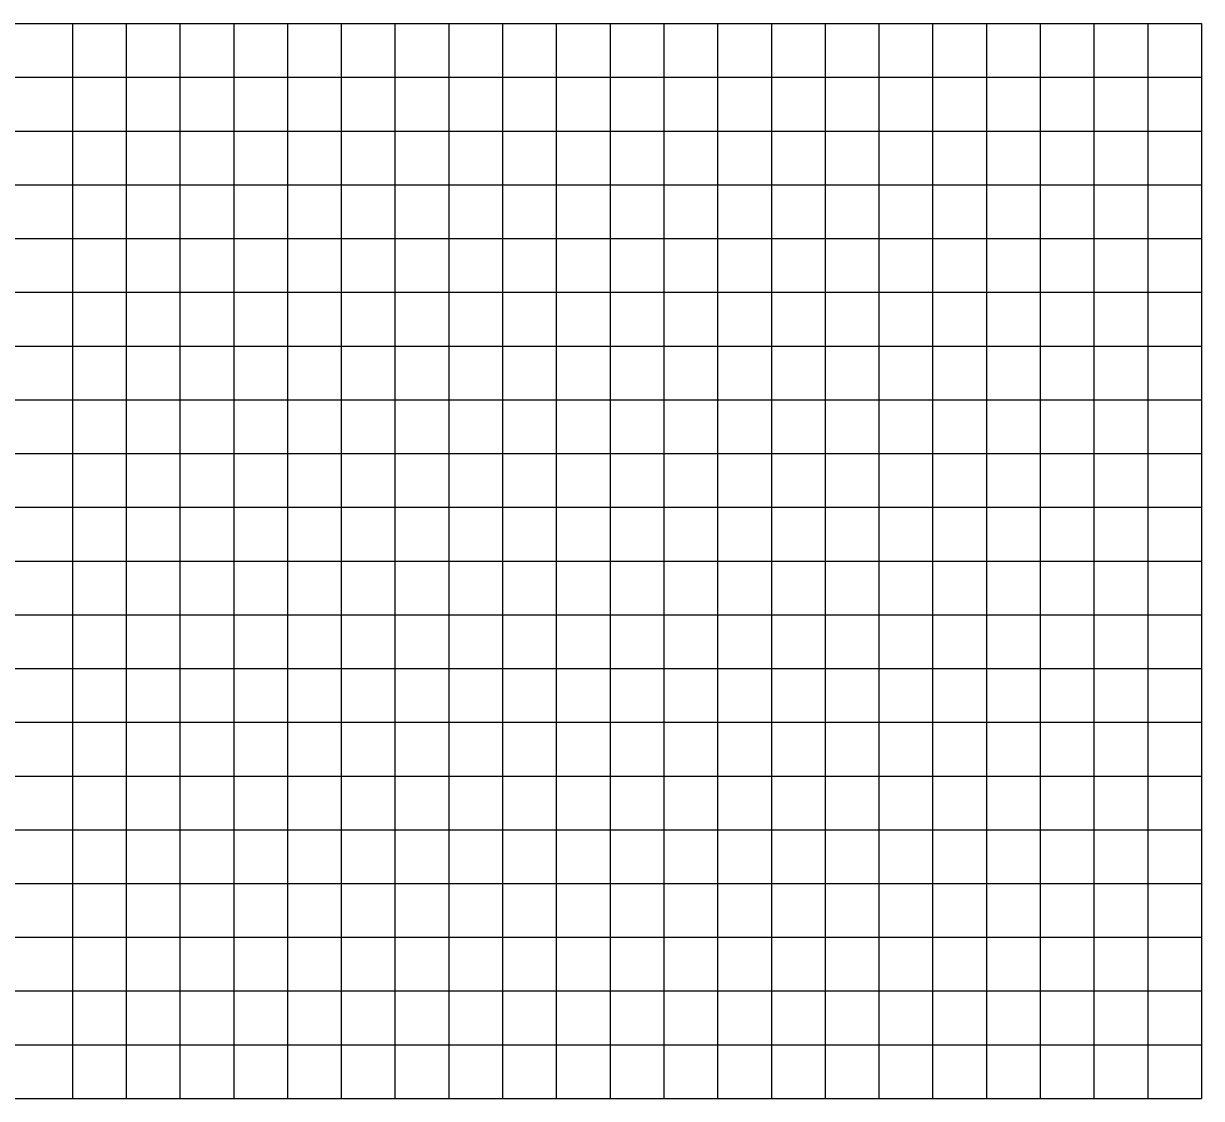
# Model space of a CAD drawing. Extents: x -90830 to 2015517, y -20856 to 836331.
# Drawn here: x 11477 to 12572, y 46138 to 47138 of the extents above; entities that cross this region are included whole.
import ezdxf

# ---------------------------------------------------------------- set-up
doc = ezdxf.new("R2010")
doc.units = 0
doc.layers.add('Level 1', color=7, linetype='Continuous')

msp = doc.modelspace()

# ---------------------------------------------------------------- linework, layer by layer
at = {"layer": 'Level 1'}
for p, q in [((10972.4, 47137.9), (12572.4, 47137.9)), ((11522.4, 47137.9), (11522.4, 46637.9)), ((11572.4, 47137.9), (11572.4, 46637.9)), ((11622.4, 47137.9), (11622.4, 46637.9)), ((11672.4, 47137.9), (11672.4, 46637.9)), ((11722.4, 47137.9), (11722.4, 46637.9)), ((11772.4, 47137.9), (11772.4, 46637.9)), ((11822.4, 47137.9), (11822.4, 46637.9)), ((11872.4, 47137.9), (11872.4, 46637.9)), ((11922.4, 47137.9), (11922.4, 46637.9)), ((11972.4, 47137.9), (11972.4, 46637.9)), ((12022.4, 47137.9), (12022.4, 46637.9)), ((12072.4, 47137.9), (12072.4, 46637.9)), ((12122.4, 47137.9), (12122.4, 46637.9)), ((12172.4, 47137.9), (12172.4, 46637.9)), ((12222.4, 47137.9), (12222.4, 46637.9)), ((12272.4, 47137.9), (12272.4, 46637.9)), ((12322.4, 47137.9), (12322.4, 46637.9)), ((12372.4, 47137.9), (12372.4, 46637.9)), ((12422.4, 47137.9), (12422.4, 46637.9)), ((12472.4, 47137.9), (12472.4, 46637.9)), ((12522.4, 47137.9), (12522.4, 46637.9)), ((12572.4, 47137.9), (12572.4, 46637.9)), ((12572.4, 47137.9), (12572.4, 46637.9)), ((10972.4, 47087.9), (12572.4, 47087.9)), ((10972.4, 47037.9), (12572.4, 47037.9)), ((10972.4, 46987.9), (12572.4, 46987.9)), ((10972.4, 46937.9), (12572.4, 46937.9)), ((10972.4, 46887.9), (12572.4, 46887.9)), ((10972.4, 46837.9), (12572.4, 46837.9)), ((10972.4, 46787.9), (12572.4, 46787.9)), ((10972.4, 46737.9), (12572.4, 46737.9)), ((10972.4, 46687.9), (12572.4, 46687.9)), ((10972.4, 46637.9), (12572.4, 46637.9)), ((10972.4, 46637.9), (12572.4, 46637.9)), ((11522.4, 46637.9), (11522.4, 46137.9)), ((11572.4, 46637.9), (11572.4, 46137.9)), ((11622.4, 46637.9), (11622.4, 46137.9)), ((11672.4, 46637.9), (11672.4, 46137.9)), ((11722.4, 46637.9), (11722.4, 46137.9)), ((11772.4, 46637.9), (11772.4, 46137.9)), ((11822.4, 46637.9), (11822.4, 46137.9)), ((11872.4, 46637.9), (11872.4, 46137.9)), ((11922.4, 46637.9), (11922.4, 46137.9)), ((11972.4, 46637.9), (11972.4, 46137.9)), ((12022.4, 46637.9), (12022.4, 46137.9)), ((12072.4, 46637.9), (12072.4, 46137.9)), ((12122.4, 46637.9), (12122.4, 46137.9)), ((12172.4, 46637.9), (12172.4, 46137.9)), ((12222.4, 46637.9), (12222.4, 46137.9)), ((12272.4, 46637.9), (12272.4, 46137.9)), ((12322.4, 46637.9), (12322.4, 46137.9)), ((12372.4, 46637.9), (12372.4, 46137.9)), ((12422.4, 46637.9), (12422.4, 46137.9)), ((12472.4, 46637.9), (12472.4, 46137.9)), ((12522.4, 46637.9), (12522.4, 46137.9)), ((12572.4, 46637.9), (12572.4, 46137.9)), ((12572.4, 46637.9), (12572.4, 46137.9)), ((10972.4, 46587.9), (12572.4, 46587.9)), ((10972.4, 46537.9), (12572.4, 46537.9)), ((10972.4, 46487.9), (12572.4, 46487.9)), ((10972.4, 46437.9), (12572.4, 46437.9)), ((10972.4, 46387.9), (12572.4, 46387.9)), ((10972.4, 46337.9), (12572.4, 46337.9)), ((10972.4, 46287.9), (12572.4, 46287.9)), ((10972.4, 46237.9), (12572.4, 46237.9)), ((10972.4, 46187.9), (12572.4, 46187.9)), ((10972.4, 46137.9), (12572.4, 46137.9))]:
    msp.add_line(p, q, dxfattribs=at)

doc.saveas('drawing.dxf')
